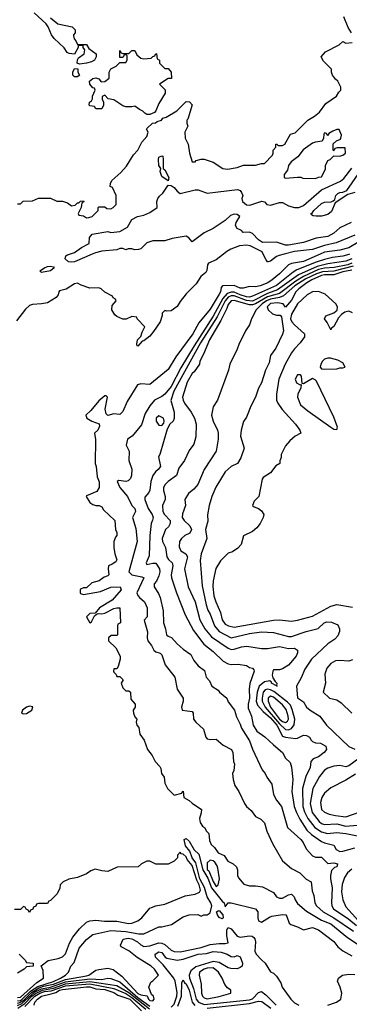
# Model space of a CAD drawing. Header units: inches. Extents: x 2348341 to 2479810, y 460419 to 613669.
# Tile 687 of 721: x 2451606 to 2453793, y 575016 to 581558. Entities that reach past the tile are written whole.
import ezdxf

# ---------------------------------------------------------------- set-up
doc = ezdxf.new("R2010")
doc.units = ezdxf.units.IN
doc.header["$MEASUREMENT"] = 0
doc.layers.add('C4557', color=7, linetype='Continuous')
doc.layers.add('C4558', color=7, linetype='Continuous')

msp = doc.modelspace()

# ---------------------------------------------------------------- linework, layer by layer
at = {"layer": 'C4557', "color": 2}
for points, elevation in [([(2452957.5, 580000), (2452910, 579962.6), (2452859.8, 579940.2), (2452853, 579930), (2452848.6, 579891.4), (2452841.3, 579878.7), (2452808, 579852), (2452776.5, 579803.5), (2452710, 579736), (2452670, 579686), (2452650, 579653.2), (2452610, 579624), (2452582, 579622), (2452570, 579626), (2452552, 579608), (2452552, 579592), (2452538.8, 579550), (2452494.4, 579485.6), (2452470, 579456), (2452430, 579425.2), (2452418, 579422), (2452390, 579389.3), (2452386, 579390), (2452382, 579402), (2452388.4, 579431.6), (2452410, 579454), (2452418, 579482), (2452436.4, 579516.4), (2452386, 579570), (2452382, 579582), (2452350, 579586), (2452311.6, 579568.4), (2452290, 579568), (2452250, 579586), (2452236.4, 579596.4), (2452218, 579630), (2452220.4, 579659.6), (2452246, 579690), (2452242, 579702), (2452226, 579710), (2452222, 579722), (2452170, 579748), (2452146, 579770), (2452130, 579775.3), (2452070, 579774), (2452013.6, 579793.6), (2451990, 579808), (2451970, 579802), (2451913.4, 579766.6), (2451870, 579755.3), (2451864.7, 579750), (2451861, 579730), (2451847.5, 579712.5), (2451790, 579677.2), (2451750, 579669), (2451690, 579665.2), (2451670, 579658), (2451645, 579635.1), (2451583.4, 579556.6)], 34), ([(2452087.6, 580000), (2451970, 579949.7), (2451950, 579946), (2451929.5, 579950), (2451906.3, 579970), (2451911.9, 579988.1), (2451923.5, 579996.5), (2451935.4, 580000)], 30), ([(2453600.4, 580000), (2453490, 579951.1), (2453410, 579937.6), (2453390.3, 579929.7), (2453330, 579869.5), (2453280.7, 579830), (2453253.4, 579810), (2453201, 579790), (2453170, 579783), (2453130, 579784.5), (2453090, 579774), (2453070, 579775.1), (2453030, 579791.6), (2452950.7, 579789.3), (2452942.5, 579777.5), (2452938.4, 579750), (2452930, 579733.2), (2452870, 579634), (2452795.5, 579544.5), (2452754, 579470), (2452641.7, 579318.3), (2452590, 579234), (2452470, 579134), (2452410, 579139.3), (2452388.3, 579131.7), (2452319, 579021), (2452290, 578955.3), (2452270, 578935.3), (2452230, 578939), (2452190, 578929), (2452179, 578939), (2452173.2, 578970), (2452188, 579050), (2452179, 579059), (2452170, 579059), (2452130, 579025.2), (2452078.4, 578961.6), (2452044.7, 578930), (2452051.3, 578910), (2452084.7, 578890), (2452132.3, 578872.3), (2452136.3, 578856.3), (2452124, 578830), (2452102.8, 578810), (2452107.9, 578767.9), (2452106, 578610), (2452113.4, 578590), (2452119.6, 578519.6), (2452132.7, 578487.3), (2452134, 578450), (2452116.8, 578423.2), (2452050, 578395.3), (2452046, 578390), (2452070, 578351), (2452090, 578337.3), (2452110, 578330.7), (2452134, 578330), (2452150, 578322), (2452161, 578301), (2452236, 578230), (2452242, 578170), (2452251.3, 578150), (2452251.3, 578130), (2452241, 578119), (2452231, 578090), (2452231.1, 578051.1), (2452238, 578010), (2452250.8, 577970), (2452243.6, 577956.4), (2452219.8, 577940.2), (2452194, 577930), (2452192, 577910), (2452198, 577870), (2452190, 577862), (2452166, 577854), (2452132, 577830), (2452084, 577816), (2452050, 577782), (2452030, 577782), (2452010, 577775.3), (2452006, 577770), (2452006, 577750), (2452010, 577744.7), (2452030, 577738.8), (2452141, 577759), (2452210, 577787.3), (2452272, 577790), (2452278, 577770), (2452219.3, 577700.7), (2452136.3, 577650), (2452105.4, 577614.6), (2452070, 577613.3), (2452048, 577590), (2452070, 577551), (2452083.1, 577556.9), (2452102, 577598), (2452113.6, 577606.4), (2452127.3, 577612.7), (2452150, 577610.7), (2452170, 577614.8), (2452230, 577646), (2452251.1, 577651.1), (2452271.3, 577650), (2452274, 577550), (2452258, 577542), (2452254, 577530), (2452254, 577470), (2452250, 577466), (2452212.7, 577467.3), (2452194, 577450), (2452194, 577430), (2452243.6, 577383.6), (2452272, 577330), (2452272, 577310), (2452259.6, 577260.4), (2452250, 577246), (2452230, 577246), (2452227.3, 577230), (2452230, 577222), (2452246.8, 577206.8), (2452250, 577194), (2452270, 577194), (2452291.6, 577171.6), (2452278, 577150), (2452290, 577118), (2452310, 577098), (2452330, 577098), (2452342, 577090), (2452343.6, 577043.6), (2452372, 577010), (2452372, 576990), (2452358, 576970), (2452360.7, 576950), (2452370, 576926), (2452382.8, 576910), (2452378.8, 576890), (2452382.8, 576870), (2452395.5, 576855.5), (2452402.4, 576810), (2452432, 576770), (2452453.7, 576710), (2452484.4, 576670), (2452503.8, 576630), (2452535.3, 576595.3), (2452542, 576582), (2452545.7, 576550), (2452564.4, 576524.4), (2452570, 576484.7), (2452586, 576450), (2452630, 576404.9), (2452682, 576418), (2452686, 576430), (2452691.6, 576431.6), (2452694, 576390), (2452730.8, 576370.8), (2452750, 576351.3), (2452811.3, 576310), (2452810.9, 576289.1), (2452798, 576250), (2452803.6, 576223.6), (2452819.6, 576199.6), (2452832, 576190), (2452845.4, 576165.4), (2452862, 576150), (2452865.4, 576105.4), (2452876.9, 576076.9), (2452898.8, 576058.8), (2452923.5, 576023.5), (2452963.6, 576003.6), (2452987.3, 575967.3), (2453022, 575950), (2453044.7, 575930), (2453051, 575910), (2453051.1, 575871.1), (2453056.9, 575856.9), (2453094.4, 575814.4), (2453130, 575802.8), (2453170, 575804), (2453216.8, 575796.8), (2453290, 575758), (2453311.3, 575730), (2453330, 575720.7), (2453350, 575720.5), (2453390, 575744.4), (2453410, 575747.7), (2453427.7, 575730), (2453433.4, 575710), (2453450, 575686.8), (2453510, 575634.9), (2453610, 575574.9), (2453670.5, 575550), (2453780.5, 575460.5), (2453853, 575413)], 38), ([(2453795.5, 580000), (2453790, 579997.2), (2453750, 579986.8), (2453681.3, 579978.7), (2453630, 579965), (2453572.8, 579947.2), (2453445.1, 579894.9), (2453420.1, 579879.9), (2453310, 579791.9), (2453150, 579720.3), (2453130, 579715.1), (2453110, 579717.3), (2453070, 579728.7), (2453030, 579746.8), (2453010, 579748.1), (2452982, 579738), (2452953.9, 579706.1), (2452890, 579587.4), (2452762.6, 579390), (2452675.7, 579244.3), (2452610, 579120.5), (2452570, 579069.6), (2452550, 579054.5), (2452501, 579030), (2452468.5, 578991.5), (2452438, 578942), (2452413.2, 578866.8), (2452352, 578790), (2452322, 578770), (2452311.3, 578730), (2452331.3, 578690), (2452331, 578630), (2452350.6, 578570.6), (2452348.2, 578530), (2452340.5, 578510), (2452326, 578494), (2452309.4, 578489.4), (2452262.8, 578497.2), (2452252, 578490), (2452270.7, 578450), (2452320.5, 578390), (2452350.8, 578330), (2452370.6, 578310), (2452374, 578290), (2452354.8, 578250), (2452376.7, 578176.7), (2452384.9, 578090), (2452330.6, 577890), (2452348.8, 577868.8), (2452416.7, 577856.7), (2452430.6, 577850), (2452384, 577750), (2452390, 577732), (2452399.8, 577719.8), (2452434, 577690), (2452450.6, 577650), (2452450.8, 577590), (2452432, 577568), (2452454.8, 577490), (2452451, 577450), (2452456, 577430), (2452479.8, 577399.8), (2452496, 577370), (2452510, 577358.8), (2452538, 577350), (2452550, 577338), (2452570.7, 577270.7), (2452636, 577190), (2452650.9, 577110.9), (2452691, 577050), (2452690.8, 577030), (2452678.8, 576990), (2452684.7, 576970), (2452750, 576961), (2452757.3, 576950), (2452758.8, 576910), (2452774.8, 576890), (2452824.9, 576844.9), (2452840.7, 576790), (2452850, 576778.8), (2452870, 576774.8), (2452910, 576778), (2452956.9, 576736.9), (2453011.3, 576710), (2453021, 576690), (2453024.7, 576630), (2453030.8, 576610.8), (2453026, 576570), (2453018.8, 576550), (2453022.8, 576510), (2453034, 576470), (2453060.7, 576430), (2453097.3, 576350), (2453110, 576331), (2453142.8, 576302.8), (2453170, 576264.7), (2453205.4, 576245.4), (2453230, 576222), (2453246.8, 576166.8), (2453283.6, 576083.6), (2453351, 575970), (2453410, 575918.8), (2453464.7, 575890), (2453507.5, 575847.5), (2453541, 575830), (2453546.8, 575770), (2453559.1, 575739.1), (2453564.9, 575690), (2453576.4, 575670), (2453620.5, 575630), (2453690.9, 575590.9), (2453822.2, 575502.2)], 42), ([(2453361.2, 580000), (2453328.1, 579991.9), (2453310, 579985.2), (2453270, 579953.2), (2453254, 579950), (2453250, 579949.5), (2453241.7, 579961.7), (2453222.5, 580000)], 34), ([(2453810, 579968.2), (2453770, 579953.3), (2453650, 579936.5), (2453581, 579919), (2453456.4, 579863.6), (2453317.9, 579762.1), (2453250, 579739), (2453150, 579688.7), (2453110, 579691.6), (2453030, 579722.2), (2453010, 579723.4), (2452990, 579714.1), (2452970, 579689.8), (2452915.8, 579584.2), (2452806.4, 579410), (2452628.5, 579090), (2452608.8, 579028.8), (2452630.7, 578950), (2452630.9, 578909.1), (2452624.7, 578890), (2452602, 578870), (2452583.6, 578836.4), (2452536, 578670), (2452527.3, 578652.7), (2452539.1, 578590), (2452525.5, 578570), (2452505.9, 578554.1), (2452490, 578529.3), (2452476, 578490), (2452468.4, 578431.6), (2452462.5, 578417.5), (2452435.3, 578384.7), (2452436.3, 578370), (2452458.4, 578310), (2452483.8, 578270), (2452490.5, 578250), (2452488, 578232), (2452477.3, 578210), (2452468.3, 578131.7), (2452464.9, 577995.1), (2452444, 577950), (2452450, 577938), (2452490, 577946.8), (2452510, 577946), (2452533, 577910), (2452534.9, 577890), (2452530, 577862), (2452513.5, 577826.5), (2452499.1, 577810), (2452497.3, 577790), (2452526.2, 577746.2), (2452538.5, 577718.5), (2452558, 577630), (2452559.1, 577550), (2452573.4, 577510), (2452581, 577470), (2452590, 577461), (2452613.7, 577453.7), (2452651, 577410), (2452690, 577376), (2452740.7, 577340.7), (2452760.5, 577300.5), (2452790, 577264.7), (2452833.2, 577233.2), (2452844, 577190), (2452864.5, 577164.5), (2452881, 577130), (2452922.8, 577102.8), (2452932, 577090), (2452981, 577050), (2452990, 577024.7), (2453030.5, 576970.5), (2453045.8, 576925.8), (2453070, 576878), (2453077.1, 576850), (2453130, 576766), (2453150.4, 576710.4), (2453214.8, 576574.8), (2453236, 576550), (2453245.2, 576525.2), (2453279.1, 576479.1), (2453290.8, 576410), (2453310, 576371.3), (2453344, 576330), (2453384, 576190), (2453470.7, 576110), (2453486.8, 576090), (2453506.8, 576050), (2453550, 576002.8), (2453570, 575994), (2453610, 575993.4), (2453650, 575951), (2453690, 575956.3), (2453716, 575950), (2453711, 575930), (2453695.5, 575924.5), (2453675.2, 575904.8), (2453668.5, 575871.5), (2453668.4, 575850), (2453680.5, 575790), (2453674.8, 575690), (2453677.3, 575670), (2453688, 575650), (2453790, 575580.9), (2453840.7, 575540.7)], 46), ([(2453810, 579939.3), (2453783, 579930), (2453692.4, 579912.4), (2453630, 579907.7), (2453590, 579898.8), (2453488.7, 579851.3), (2453438.6, 579821.4), (2453330, 579738.4), (2453250, 579716), (2453170, 579670.5), (2453150, 579663.9), (2453130, 579663.7), (2453030, 579692.5), (2453010, 579690.8), (2452990, 579665.2), (2452980.9, 579639.1), (2452940, 579560), (2452866, 579430), (2452825.2, 579334.8), (2452801, 579290), (2452798, 579270), (2452762.8, 579217.2), (2452750, 579208), (2452718, 579150), (2452687.3, 579050), (2452690.7, 579030), (2452700.5, 579010), (2452743, 578950), (2452764.9, 578910), (2452777.3, 578870), (2452773.7, 578786.3), (2452761.4, 578738.6), (2452730, 578695.3), (2452698.8, 578630), (2452662.5, 578577.5), (2452646, 578530), (2452591, 578490), (2452570.5, 578469.5), (2452560.7, 578450), (2452559.1, 578430), (2452570.5, 578390), (2452570.6, 578370), (2452554, 578330), (2452555.5, 578290), (2452566, 578270), (2452603.7, 578230), (2452603.7, 578210), (2452592.3, 578187.7), (2452572.7, 578170), (2452550.7, 578110), (2452554, 578090), (2452572.7, 578050), (2452582.4, 577990), (2452592.2, 577972.2), (2452617.3, 577950), (2452620.5, 577940.5), (2452623, 577930), (2452610.4, 577870), (2452612.7, 577850), (2452645.5, 577750), (2452703.4, 577603.4), (2452758.8, 577498.8), (2452828.5, 577408.5), (2452890, 577360.7), (2452956.7, 577296.7), (2452990, 577277.3), (2453010, 577274), (2453056.8, 577276.8), (2453110, 577266), (2453130, 577254.8), (2453152, 577250), (2453158.8, 577238.8), (2453161, 577230), (2453132.7, 577147.3), (2453128.2, 577110), (2453130.3, 577050), (2453121.1, 577010), (2453122.8, 576982.7), (2453143.8, 576930), (2453156.4, 576870), (2453180.7, 576830), (2453233.7, 576793.7), (2453290, 576739.1), (2453350.7, 576690), (2453370.5, 576650.5), (2453402, 576622), (2453410.7, 576590.7), (2453419.1, 576510), (2453412.7, 576430), (2453428.4, 576330), (2453442, 576290), (2453465.1, 576245.1), (2453512.4, 576172.4), (2453543.4, 576143.4), (2453610, 576097.6), (2453630, 576088.5), (2453690, 576074), (2453705.3, 576045.3), (2453730, 576030.5), (2453750, 576032.4), (2453830, 576056.1)], 50), ([(2453819.3, 579920.7), (2453690, 579886.9), (2453616.4, 579883.6), (2453575.3, 579870), (2453505, 579835), (2453431.4, 579790), (2453357.7, 579722.3), (2453330, 579711.2), (2453270, 579700.5), (2453243.9, 579690), (2453216.2, 579670), (2453175.5, 579630), (2453144.7, 579570), (2453131.3, 579530), (2453104.7, 579490), (2453059.8, 579400.2), (2453050, 579368), (2453001, 579270), (2452991, 579230), (2452918, 579030), (2452890, 578986), (2452878.8, 578930), (2452890.7, 578890), (2452918.8, 578830), (2452922.8, 578810), (2452922.8, 578770), (2452910.8, 578690), (2452830.6, 578569.4), (2452787.3, 578470), (2452761.1, 578438.9), (2452726, 578410), (2452702.8, 578370), (2452706.8, 578330), (2452685.2, 578274.8), (2452684.9, 578250), (2452698, 578230), (2452735.5, 578195.5), (2452745.7, 578170), (2452734.8, 578145.2), (2452701, 578130), (2452678.8, 578110), (2452667.3, 578090), (2452664.5, 578055.5), (2452674.8, 578030), (2452708, 578008), (2452719.1, 577990), (2452700.5, 577910), (2452723.8, 577790), (2452770.4, 577690), (2452801.6, 577570), (2452834.4, 577510), (2452878, 577458), (2452990, 577382.4), (2453010, 577374.4), (2453030, 577375.8), (2453078, 577390), (2453114.4, 577394.4), (2453210, 577379.1), (2453250, 577379.3), (2453330, 577392.2), (2453390, 577380.3), (2453430, 577381.3), (2453450.7, 577370), (2453450.4, 577350.4), (2453440.9, 577330), (2453390.2, 577269.8), (2453350, 577244.2), (2453330, 577238.7), (2453290, 577237.2), (2453284.9, 577230), (2453282, 577202), (2453285.4, 577185.4), (2453300.4, 577160.4), (2453313, 577150), (2453311.2, 577131.5)], 54), ([(2453810, 579892.9), (2453750, 579883.2), (2453690, 579862), (2453630, 579862.3), (2453610, 579858.1), (2453545.7, 579830), (2453512.2, 579810), (2453457.6, 579770), (2453439.5, 579750), (2453410, 579695.1), (2453370, 579648.7), (2453354, 579670), (2453316.5, 579676.5), (2453270, 579671.5), (2453247.4, 579650), (2453254, 579630), (2453283.2, 579603.2), (2453310, 579594), (2453334, 579594), (2453342.8, 579582.8), (2453356, 579490), (2453351.1, 579468.9), (2453305.4, 579374.6), (2453270, 579326), (2453262, 579278), (2453238, 579230), (2453210, 579146), (2453190.9, 579109.1), (2453170.8, 579050), (2453138.8, 578990), (2453110, 578918), (2453090.9, 578889.1), (2453074.8, 578830), (2453071, 578790), (2453096, 578710), (2453073.7, 578646.3), (2453052, 578610), (2453010, 578588.7), (2452970, 578553.2), (2452907.1, 578452.9), (2452880.5, 578390), (2452862.8, 578330), (2452851.1, 578268.9), (2452854.4, 578225.6), (2452838, 578170), (2452846.8, 578110), (2452810.4, 578010), (2452804.1, 577964.1), (2452816.7, 577796.7), (2452843.7, 577670), (2452854.4, 577634.4), (2452868.8, 577608.8), (2452899.5, 577530), (2452930, 577492.4), (2453010, 577450.4), (2453130, 577478.7), (2453210.3, 577490.3), (2453290, 577485.5), (2453390, 577459.3), (2453410, 577459.3), (2453507.9, 577492.1), (2453587.8, 577512.2), (2453626.6, 577550), (2453643.5, 577556.5), (2453675.3, 577555.2), (2453717.5, 577537.5), (2453727.8, 577510), (2453727.7, 577492.3), (2453716.5, 577463.5), (2453697.2, 577442.8), (2453650.8, 577410), (2453542.8, 577310), (2453497.7, 577242.3), (2453474.4, 577185.6), (2453442.4, 577130), (2453450, 577052), (2453490, 577026), (2453510.5, 576990), (2453533, 576970), (2453598, 576930), (2453642.8, 576870), (2453790, 576728), (2453830, 576711.3)], 58), ([(2453815.3, 579610), (2453790, 579620.9), (2453764.4, 579615.6), (2453740.9, 579599.1), (2453722.8, 579577.2), (2453690, 579519), (2453673.7, 579506.3), (2453670, 579498), (2453646.3, 579546.3), (2453628.9, 579571.1), (2453638, 579590), (2453690, 579610.8), (2453712.3, 579627.7), (2453716, 579650), (2453705.2, 579670), (2453633.1, 579733.1), (2453590, 579752.3), (2453550, 579749.3), (2453514.8, 579730), (2453450, 579669.5), (2453410, 579601.2), (2453404.2, 579570), (2453413, 579550), (2453430, 579530.6), (2453496, 579470), (2453496, 579450), (2453467.3, 579410), (2453428.9, 579371.1), (2453410, 579345.2), (2453368.4, 579270), (2453326, 579170), (2453310.5, 579070), (2453310.6, 579030.6), (2453318.8, 579010), (2453348.7, 578968.7), (2453436, 578870), (2453464.7, 578830), (2453471.3, 578810), (2453434, 578790), (2453399.6, 578760.4), (2453370, 578726), (2453342, 578670), (2453342, 578650), (2453332.7, 578627.3), (2453332, 578610), (2453305.4, 578594.6), (2453270, 578548), (2453222.8, 578517.2), (2453215.3, 578504.7), (2453193.4, 578390), (2453162, 578358), (2453152, 578330), (2453161, 578321), (2453190, 578311), (2453210, 578294.8), (2453226, 578270), (2453221, 578250), (2453201, 578210), (2453178.8, 578181.2), (2453150, 578157.2), (2453090.8, 578129.2), (2453076, 578070), (2453054.4, 578045.6), (2453018, 578022), (2452990, 578014), (2452938, 577962), (2452907.9, 577912.1), (2452890.5, 577829.5), (2452888.3, 577791.7), (2452894.4, 577730), (2452906.4, 577690), (2452938.6, 577618.6), (2452950.4, 577570), (2452970, 577541.6), (2452991.3, 577530), (2453030, 577522.4), (2453290, 577568.7), (2453330.5, 577570.5), (2453410, 577562), (2453450, 577568), (2453550, 577595.5), (2453670, 577660.5), (2453710, 577672), (2453813.7, 577653.7)], 62), ([(2453815.3, 577304.7), (2453790, 577295.3), (2453730, 577300.9), (2453702.8, 577297.2), (2453670, 577279.3), (2453644, 577250), (2453630.8, 577210), (2453634.8, 577150), (2453621, 577090), (2453662, 577050), (2453710, 577038), (2453739.8, 577019.8), (2453810, 576951)], 62), ([(2453311.2, 577131.5), (2453277.2, 577150), (2453276.5, 577156.5), (2453265.2, 577165.2), (2453230, 577158.9), (2453196, 577130), (2453181.3, 577090), (2453175.8, 577030), (2453184.2, 577004.2), (2453221.8, 576961.8), (2453270, 576919.3), (2453311.6, 576870), (2453350, 576798.4), (2453370, 576790.3), (2453437.2, 576782.8), (2453450, 576784.7), (2453490, 576804.7), (2453510, 576801), (2453530, 576791), (2453541, 576770), (2453550, 576762.8), (2453570, 576754), (2453602, 576750), (2453638, 576730), (2453642, 576710), (2453626, 576690), (2453590, 576660.9), (2453552.7, 576647.3), (2453537.3, 576630), (2453532.7, 576590), (2453506, 576530), (2453482.6, 576450), (2453485.3, 576330), (2453495.8, 576295.8), (2453518.3, 576250), (2453565.7, 576190), (2453610, 576161.7), (2453649.6, 576150.4), (2453710, 576156.4), (2453770.2, 576150.2), (2453870, 576130.4)], 54), ([(2453856, 576650), (2453790, 576601.2), (2453770, 576594), (2453730, 576602), (2453690, 576599), (2453650, 576585.2), (2453628.5, 576571.5), (2453595.5, 576530), (2453552.2, 576450), (2453533.4, 576350), (2453547.6, 576290), (2453594, 576230), (2453610, 576217.4), (2453630, 576210.3), (2453710, 576216.1), (2453770, 576198.6), (2453845.5, 576205.5)], 58), ([(2453835.4, 576544.6), (2453770, 576504.5), (2453670, 576453.2), (2453630, 576419), (2453610.7, 576390), (2453603.4, 576356.6), (2453610, 576311.3), (2453630, 576293.4), (2453659.9, 576279.9), (2453702, 576270), (2453770, 576262), (2453909.4, 576310.6)], 62), ([(2451590, 575039.5), (2451610, 575042.1), (2451622.5, 575050), (2451676.5, 575103.5), (2451724.8, 575135.2), (2451830, 575166.5), (2451875.6, 575190), (2451909.3, 575210), (2451929.2, 575230), (2451946, 575270), (2451967, 575293), (2452001.2, 575390), (2452050, 575446), (2452090, 575478.8), (2452210, 575506), (2452310, 575499.1), (2452396.6, 575483.4), (2452430, 575484), (2452529.4, 575530.6), (2452549, 575531), (2452614, 575546), (2452690, 575598), (2452730, 575611.3), (2452788.4, 575611.6), (2452810, 575602), (2452828.9, 575611.1), (2452850, 575611.3), (2452870, 575624.7), (2452880.4, 575670), (2452874.6, 575690), (2452850.6, 575730), (2452832.8, 575792.8), (2452801.7, 575850), (2452775.5, 575955.6), (2452749.9, 575989.9), (2452734.5, 576034.5), (2452705.7, 576070), (2452698, 576110), (2452710, 576117), (2452730, 576100.4), (2452762.9, 576042.9), (2452794.2, 576014.2), (2452821.8, 575910), (2452855.1, 575855.1), (2452878.6, 575790), (2452950, 575700.4), (2452963, 575690), (2452970, 575664.7), (2452988.7, 575690), (2453010, 575690.7), (2453170, 575650.7), (2453186, 575630), (2453186, 575590), (2453190.9, 575570.9), (2453210, 575560.7), (2453264.2, 575595.8), (2453279.1, 575600.9), (2453350, 575612.4), (2453372, 575610), (2453379.8, 575599.8), (2453394, 575554), (2453405.2, 575545.2), (2453450, 575531), (2453490, 575510.8), (2453550, 575526.8), (2453590, 575510.4), (2453690, 575434), (2453717.5, 575397.5), (2453750.4, 575370.4), (2453810, 575339.1)], 34), ([(2451590, 575061.4), (2451610, 575062.6), (2451718.7, 575161.3), (2451764, 575190), (2451760.4, 575240.4), (2451747.3, 575272.7), (2451793.6, 575306.4), (2451860.2, 575319.8), (2451890, 575330.7), (2451910, 575350.8), (2451937.1, 575422.9), (2451958.9, 575461.1), (2452002.5, 575517.5), (2452050, 575562.4), (2452070, 575570.4), (2452110, 575574), (2452167.5, 575567.5), (2452250, 575569), (2452327.7, 575552.3), (2452350, 575554.4), (2452389.7, 575570.3), (2452416, 575590), (2452470, 575654.8), (2452480.1, 575659.9), (2452510, 575670.7), (2452570, 575680.5), (2452704.2, 575735.8), (2452770, 575748), (2452798.3, 575761.7), (2452805.1, 575774.9), (2452797.5, 575810), (2452780.9, 575840.9), (2452750, 575938.7), (2452717.5, 575977.5), (2452710, 575996), (2452690, 576014), (2452676.4, 576016.4), (2452670, 576026), (2452652.7, 576007.3), (2452652, 575990), (2452630, 575968), (2452590, 575948), (2452510, 575948), (2452470, 575966), (2452450, 575966), (2452414, 575950), (2452391.1, 575928.9), (2452252.7, 575927.3), (2452190, 575898), (2452150, 575902), (2452106.4, 575913.6), (2452076.9, 575903.1), (2452050, 575882), (2451990, 575858), (2451932.7, 575847.3), (2451894, 575830), (2451874, 575810), (2451871.6, 575788.4), (2451854, 575750), (2451810, 575706), (2451798, 575702), (2451790, 575686), (2451730, 575686), (2451718, 575682), (2451712.7, 575667.3), (2451698, 575662), (2451692.7, 575647.3), (2451678, 575642), (2451670, 575626), (2451662, 575642), (2451647.3, 575647.3), (2451642, 575662), (2451630, 575666), (2451610, 575646), (2451570, 575646)], 38), ([(2453810, 575913.6), (2453781.6, 575890), (2453762.3, 575857.7), (2453747.2, 575812.8), (2453742.5, 575762.5), (2453750.3, 575710), (2453770, 575663.8), (2453853.6, 575570)], 50), ([(2451590, 575023.4), (2451607, 575027), (2451630, 575041.1), (2451684.7, 575095.3), (2451735, 575125), (2451764.5, 575135.5), (2451830, 575148.8), (2451910, 575180.1), (2452050, 575204.8), (2452063.6, 575210), (2452110, 575243.8), (2452130, 575248.2), (2452190, 575256), (2452226.7, 575246.7), (2452283.6, 575203.6), (2452390, 575087.1), (2452410, 575078), (2452452, 575072), (2452460.7, 575050), (2452470, 575042), (2452490, 575038), (2452499, 575050), (2452494, 575070), (2452480.2, 575080.2), (2452462, 575130), (2452476.4, 575163.6), (2452490, 575172), (2452526, 575210), (2452501.2, 575250), (2452477.2, 575270), (2452386, 575326), (2452330, 575371.8), (2452278, 575398), (2452274, 575410), (2452291.9, 575448.1), (2452324.8, 575455.2), (2452350.1, 575450.2), (2452388.2, 575430), (2452410, 575410.3), (2452430, 575399.6), (2452470, 575403.6), (2452530, 575424.6), (2452550, 575422.7), (2452570, 575413.1), (2452610, 575376.5), (2452630, 575367.2), (2452670, 575364.2), (2452810, 575393.4), (2452870, 575413.4), (2452930, 575420.9), (2452970, 575419.3), (2452990, 575424.7), (2452981.4, 575470), (2452980.5, 575510), (2452990, 575525.5), (2453010, 575517), (2453050, 575468.7), (2453070, 575461.7), (2453130, 575470.6), (2453147.7, 575467.7), (2453159.9, 575459.9), (2453166.8, 575450), (2453170.6, 575430), (2453166, 575370), (2453174.8, 575350), (2453210, 575310.8), (2453236, 575290), (2453270, 575231.3), (2453290, 575222.8), (2453310, 575202.8), (2453338, 575158), (2453347.7, 575130), (2453404.9, 575050), (2453430, 575026.8), (2453458, 575010)], 30), ([(2452610, 574997.6), (2452630, 575018), (2452648.9, 575070), (2452650, 575094), (2452637.3, 575170), (2452627.8, 575190), (2452558.7, 575278.7), (2452506, 575330), (2452505.2, 575350), (2452530, 575364.9), (2452550, 575360.7), (2452570.3, 575330.3), (2452581.8, 575321.8), (2452650, 575310.2), (2452690, 575314.9), (2452790, 575349.1), (2452846, 575354), (2452890, 575366.7), (2452942.5, 575362.5), (2452982.8, 575350), (2453010, 575334), (2453030, 575330.4), (2453050, 575340.7), (2453070, 575331.3), (2453084.9, 575290), (2453082, 575270), (2453070, 575259.5), (2453050, 575252), (2453006.8, 575253.2), (2452990, 575258.7), (2452930, 575294.2), (2452890, 575301.5), (2452775.2, 575264.8), (2452740.8, 575239.3), (2452730.2, 575210), (2452733.2, 575190), (2452760.3, 575120.3), (2452777.2, 575050), (2452792, 575030), (2452830, 575015.2), (2453130, 575046), (2453150, 575053.4), (2453190, 575093.4), (2453210, 575100.7), (2453239.5, 575079.5), (2453308.4, 575010)], 26), ([(2451602, 575350), (2451642, 575310), (2451650, 575294), (2451694, 575290), (2451694, 575270), (2451650, 575266), (2451634, 575250), (2451590, 575222)], 38), ([(2451590, 575007.2), (2451619.5, 575020.5), (2451704.1, 575095.9), (2451750, 575119.4), (2451810, 575130.1), (2451910, 575164.7), (2452070, 575184.5), (2452150, 575181.1), (2452190, 575190.4), (2452210, 575188), (2452270, 575165.8), (2452390, 575061.9), (2452470, 575003.8)], 26), ([(2451592.9, 574990), (2451639.4, 575020.6), (2451686.7, 575070), (2451710, 575087.2), (2451756.2, 575110), (2451830, 575123.4), (2451910, 575152), (2452070, 575166.8), (2452250, 575141.7), (2452330, 575094.5), (2452466.8, 574986.8)], 22), ([(2452655.4, 575004.6), (2452679.8, 575070), (2452682, 575158), (2452690, 575178), (2452699.5, 575159.5), (2452710, 575152.4), (2452730, 575110.5), (2452750.2, 575030), (2452768.9, 575008.9)], 22), ([(2453650, 575010.7), (2453709.4, 575030.6), (2453738, 575050), (2453744, 575090), (2453734, 575130), (2453715.3, 575170), (2453722, 575190), (2453749.5, 575210.5), (2453790, 575217.3), (2453830, 575214)], 30), ([(2451639.6, 575000.4), (2451706.2, 575070), (2451739.8, 575090), (2451770, 575100.5), (2451813.9, 575106.1), (2451910, 575137.9), (2452070, 575152.3), (2452230, 575121.2), (2452310, 575087.3), (2452350, 575061.6), (2452443.3, 574983.3)], 18), ([(2451702, 575010), (2451707, 575030), (2451722.9, 575050), (2451749.6, 575070), (2451814.8, 575085.2), (2451844.5, 575095.5), (2451868.6, 575110), (2451890, 575115.2), (2452050, 575132.6), (2452070, 575131.7), (2452110, 575118.3), (2452170, 575114.6), (2452230, 575094.3), (2452256.8, 575076.8), (2452335.5, 575050), (2452413.7, 574973.6)], 14), ([(2452850, 574990.7), (2453130, 575021.6), (2453190, 575037.7), (2453213.9, 575033.9), (2453272.8, 574990)], 22)]:
    msp.add_lwpolyline(points, dxfattribs=dict(at, elevation=elevation))
for points, elevation in [([(2451750, 579879), (2451739, 579890), (2451769.2, 579910), (2451790, 579917.6), (2451810, 579920.5), (2451830, 579914.8), (2451834, 579910), (2451810, 579889.6)], 30), ([(2453650, 579309.2), (2453630, 579302.7), (2453614.8, 579290), (2453604, 579270), (2453601, 579250), (2453610, 579238), (2453630, 579234.8), (2453710, 579238), (2453730, 579244.7), (2453750, 579244.7), (2453766, 579250), (2453750, 579278), (2453716.5, 579296.5), (2453669.1, 579309.1)], 66), ([(2453470, 579199), (2453450, 579199), (2453434, 579170), (2453444.1, 579144.1), (2453467.3, 579132.7), (2453474, 579134), (2453470.8, 579110.8), (2453452.4, 579070), (2453450.4, 579050), (2453470, 578998), (2453518.5, 578958.5), (2453670, 578851.3), (2453690, 578838), (2453710, 578834), (2453715.3, 578850), (2453690, 578918), (2453575.1, 579155.1), (2453566, 579166), (2453550, 579173.2), (2453490, 579139), (2453481.2, 579141.2), (2453477.2, 579190)], 66), ([(2452530, 578925.2), (2452511, 578910), (2452511, 578890), (2452530, 578864.7), (2452550, 578862), (2452562, 578878), (2452564, 578890), (2452559, 578910)], 46), ([(2453311.2, 577131.5), (2453311.1, 577131.1), (2453314, 577130)], 54), ([(2453250, 577110.8), (2453235, 577105), (2453222.8, 577090), (2453214.7, 577050), (2453215.9, 577030), (2453236.1, 576990), (2453330, 576880.5), (2453370, 576842.7), (2453390, 576839), (2453410, 576848.9), (2453427.9, 576872.1), (2453432.1, 576910), (2453415.1, 576975.1), (2453402.5, 577002.5), (2453383.6, 577023.6), (2453293.6, 577093.6), (2453270, 577106.3)], 58), ([(2453270, 577064.2), (2453255.8, 577050), (2453254.6, 577030), (2453270.3, 576990), (2453330, 576910.2), (2453350, 576895.2), (2453370, 576889.1), (2453382.8, 576897.2), (2453389.7, 576910.3), (2453388.7, 576930), (2453374.4, 576974.4), (2453350, 577005.3), (2453290, 577056)], 62), ([(2451670, 576996.2), (2451651.3, 576990), (2451624, 576970), (2451618, 576950), (2451630, 576944.9), (2451650, 576948.2), (2451685.2, 576970), (2451692, 576992)], 38), ([(2452870, 575974), (2452850, 575955.3), (2452850, 575911), (2452861.8, 575901.8), (2452890, 575833), (2452910, 575798), (2452923.7, 575810), (2452932.3, 575850), (2452921.2, 575921.2), (2452916.5, 575936.5), (2452900.2, 575960.2), (2452889.1, 575969.1)], 38), ([(2452950, 575584.7), (2452930, 575593.3), (2452918.5, 575610), (2452912, 575630), (2452922.8, 575637.2), (2452930, 575639), (2452953.8, 575610), (2452956.4, 575590)], 30), ([(2452890, 575258), (2452850, 575256), (2452830.8, 575250), (2452799.1, 575230), (2452796.3, 575210), (2452810.7, 575150), (2452812.7, 575090), (2452819.3, 575070), (2452830, 575059.3), (2452850, 575052.4), (2452930, 575068.5), (2453006, 575090), (2453008, 575110), (2452985.2, 575125.2), (2452966.6, 575146.6), (2452949.3, 575190), (2452925.2, 575230)], 30)]:
    msp.add_lwpolyline(points, close=True, dxfattribs=dict(at, elevation=elevation))
at = {"layer": 'C4558', "color": 2}
for points, elevation in [([(2451810, 581571), (2451858, 581530), (2451954, 581510), (2451974, 581490), (2451974, 581470), (2451962, 581458), (2451962, 581450), (2451966, 581430), (2451978, 581418), (2451990, 581394), (2452050, 581392), (2452065.4, 581365.4), (2452114, 581330), (2452114, 581310), (2452102, 581290), (2452082, 581278), (2452050, 581269.4), (2452002, 581262), (2451986, 581270), (2451988.4, 581291.6), (2451996.4, 581303.6), (2452034, 581330), (2452038, 581358), (2452026, 581374), (2452026, 581386), (2451994, 581386), (2451994, 581374), (2451970, 581328), (2451932.9, 581332.9), (2451920.9, 581340.9), (2451901.2, 581370), (2451833.8, 581433.8), (2451817.2, 581457.2), (2451795.3, 581510), (2451782, 581530), (2451702.5, 581602.5)], 34), ([(2453808.7, 581470), (2453786.6, 581506.6), (2453756.2, 581576.2)], 34), ([(2451590, 580334), (2451610, 580334), (2451628.4, 580351.6), (2451690, 580354), (2451730, 580372), (2451810, 580372), (2451852.7, 580352.7), (2451888.7, 580351.3), (2451922, 580342), (2451950, 580322), (2451974, 580326), (2451990, 580342), (2451998, 580342), (2452008.4, 580351.6), (2452030, 580354), (2452031.6, 580348.4), (2452018, 580342), (2452014, 580310), (2451994, 580270), (2451998, 580258), (2452030, 580254), (2452050, 580242), (2452063.6, 580243.6), (2452086, 580250), (2452126, 580290), (2452126, 580310), (2452130, 580314), (2452170, 580314), (2452183.6, 580303.6), (2452210, 580302), (2452226, 580310), (2452246, 580330), (2452246, 580390), (2452222, 580442), (2452206, 580450), (2452208, 580470), (2452218, 580490), (2452276.5, 580543.5), (2452314.6, 580585.4), (2452360.2, 580659.8), (2452390, 580692), (2452416.5, 580743.5), (2452450, 580782), (2452459, 580810), (2452448, 580830), (2452450, 580834), (2452486, 580870), (2452507.3, 580872.7), (2452518, 580882), (2452546, 580890), (2452556.4, 580903.6), (2452578, 580910), (2452648.4, 580951.6), (2452710, 581014), (2452732.7, 581012.7), (2452751.1, 580991.1), (2452722, 580898), (2452714, 580890), (2452714, 580870), (2452722, 580850), (2452702, 580810), (2452704.7, 580770), (2452724.7, 580730), (2452731.6, 580671.6), (2452750, 580614), (2452770, 580614), (2452778, 580622), (2452810, 580631.3), (2452830.9, 580630.9), (2452890.8, 580610.8), (2452954, 580570), (2452985.4, 580565.4), (2453050, 580576), (2453091.6, 580591.6), (2453170, 580592), (2453210, 580602), (2453230, 580602), (2453283.1, 580656.9), (2453288.7, 580670), (2453288.7, 580691.3), (2453306, 580710), (2453306, 580730), (2453311.6, 580731.6), (2453322, 580722), (2453350, 580722), (2453366, 580730), (2453403.1, 580796.9), (2453433.6, 580806.4), (2453518, 580890), (2453563.1, 580916.9), (2453596.5, 580943.5), (2453638, 581002), (2453708.7, 581050), (2453723.7, 581076.3), (2453738, 581090), (2453738, 581110), (2453718, 581150), (2453702, 581162), (2453682, 581190), (2453675.3, 581210), (2453675.3, 581230), (2453623.1, 581283.1), (2453606, 581310), (2453636.4, 581343.6), (2453726, 581390), (2453750, 581412), (2453770, 581402), (2453813.2, 581406.8)], 34), ([(2451935.4, 580000), (2451969, 580010), (2452014.8, 580045.2), (2452066, 580070), (2452068, 580110), (2452087.2, 580132.8), (2452190, 580150.8), (2452210, 580144.7), (2452270, 580151), (2452320.2, 580179.8), (2452350, 580230.8), (2452388, 580250), (2452430, 580258.8), (2452470, 580276), (2452518, 580310), (2452515.3, 580350), (2452522, 580370), (2452533.6, 580386.4), (2452555.5, 580404.5), (2452590, 580458), (2452610, 580456), (2452630, 580442.8), (2452650, 580418), (2452670, 580402), (2452770, 580427.3), (2452790, 580427.3), (2452850, 580404.7), (2453050.7, 580430.7), (2453070, 580422), (2453078, 580410), (2453086, 580390), (2453080.7, 580370), (2453083.8, 580350), (2453110, 580328.1), (2453133.5, 580326.5), (2453212, 580352), (2453230, 580346.8), (2453246.8, 580330), (2453270, 580324.9), (2453330, 580343.7), (2453350, 580343.8), (2453390, 580321.6), (2453430.4, 580310.4), (2453458, 580310), (2453490, 580324.4), (2453610, 580426.3), (2453735.8, 580484.2), (2453758.2, 580501.8), (2453810, 580570.5)], 30), ([(2453830.7, 580409.3), (2453784, 580396), (2453699.6, 580340.4), (2453675.6, 580284.4), (2453650, 580263.7), (2453610, 580251.8), (2453572.7, 580252.7), (2453554.6, 580254.6), (2453542, 580262), (2453538, 580270), (2453547, 580273), (2453558, 580290), (2453610, 580335.5), (2453630, 580344.4), (2453673.2, 580346.8), (2453686.3, 580353.7), (2453696.5, 580363.5), (2453704, 580390), (2453717.5, 580402.5), (2453729.6, 580410.4), (2453750, 580412.7), (2453776.6, 580423.4), (2453867, 580553)], 26), ([(2453806.8, 580210), (2453730, 580176), (2453690, 580139.5), (2453650, 580116.9), (2453574.4, 580105.6), (2453490, 580077.7), (2453390, 580059.1), (2453370, 580059.7), (2453310, 580078.9), (2453217.6, 580077.6), (2453190, 580095.1), (2453150, 580136.2), (2453130, 580146.6), (2453090, 580144), (2453077.5, 580157.5), (2453049, 580170), (2453037, 580190), (2453043, 580210), (2453067.8, 580250), (2453050, 580264), (2453030, 580266.6), (2453003.8, 580256.2), (2452970, 580224.2), (2452890, 580169.5), (2452830, 580142.7), (2452750, 580082), (2452729.2, 580109.2), (2452710, 580119), (2452616.8, 580103.2), (2452570, 580089.3), (2452490, 580089.2), (2452450, 580075.3), (2452410, 580035.3), (2452394, 580030), (2452370, 580028.7), (2452350, 580035.3), (2452324.7, 580035.3), (2452309, 580029), (2452290, 580038), (2452270, 580038), (2452250, 580028), (2452150, 580020.5), (2452109.3, 580009.3), (2452087.6, 580000)], 30), ([(2453830, 580125.6), (2453705.5, 580074.5), (2453630, 580057.3), (2453550, 580031.2), (2453430, 580016.9), (2453361.2, 580000)], 34), ([(2453921.3, 580118.7), (2453790, 580043.1), (2453730, 580027.6), (2453630, 580013.1), (2453600.4, 580000)], 38), ([(2453222.5, 580000), (2453215, 580015), (2453135.8, 580055.8), (2453110, 580059.3), (2453065.5, 580054.5), (2453006.7, 580033.3), (2452981.3, 580018.7), (2452957.5, 580000)], 34)]:
    msp.add_lwpolyline(points, dxfattribs=dict(at, elevation=elevation))
for points, elevation in [([(2452430, 581298), (2452478, 581302), (2452490, 581314), (2452502, 581318), (2452510, 581334), (2452514, 581330), (2452518, 581298), (2452534, 581290), (2452534, 581270), (2452570, 581234), (2452590, 581234), (2452612, 581210), (2452612.7, 581167.3), (2452590, 581168), (2452534, 581130), (2452571.6, 581091.6), (2452571.3, 581070), (2452530, 581002), (2452508.2, 580951.8), (2452499.8, 580940.2), (2452470, 580929), (2452450, 580928.7), (2452436, 580936), (2452422, 580950), (2452400.1, 580960.1), (2452370, 580984), (2452350, 580979), (2452310, 580979.3), (2452290, 580985.2), (2452230, 581026), (2452192.9, 581032.9), (2452170, 581055.3), (2452152.7, 581047.3), (2452152, 581030), (2452162, 581010), (2452162, 580990), (2452150, 580966), (2452110, 580966), (2452102, 580982), (2452070, 580986), (2452066, 580990), (2452068, 581010), (2452082, 581018), (2452088, 581032), (2452088.7, 581050), (2452106, 581090), (2452102, 581102), (2452090, 581106), (2452070, 581128.7), (2452068.7, 581150), (2452090, 581166), (2452110.6, 581170.6), (2452130, 581164.7), (2452146, 581146), (2452170, 581146.8), (2452199, 581170), (2452199, 581210), (2452210, 581232), (2452246, 581250), (2452270, 581274), (2452310, 581274), (2452318, 581290), (2452318, 581318), (2452310, 581326), (2452298, 581322), (2452290, 581306), (2452270, 581306), (2452270, 581354), (2452278, 581338), (2452290, 581334), (2452330, 581334), (2452350, 581354), (2452370, 581354), (2452383.5, 581323.5), (2452410, 581302)], 34), ([(2451970, 581178), (2451958, 581190), (2451958, 581210), (2451970, 581234), (2451991.3, 581231.3), (2451991.3, 581210), (2452002, 581190), (2451990, 581178)], 34), ([(2453710, 580828), (2453683.6, 580816.4), (2453658, 580802), (2453650, 580786), (2453642, 580802), (2453630, 580806), (2453623.6, 580796.4), (2453622, 580770), (2453614, 580750), (2453570, 580745.2), (2453550, 580737.2), (2453486.2, 580693.8), (2453452.5, 580647.5), (2453406.6, 580613.4), (2453390.8, 580590), (2453382.8, 580557.2), (2453362, 580530), (2453362, 580510), (2453370, 580506), (2453450, 580512), (2453471.1, 580511.1), (2453484.7, 580504.7), (2453570, 580502), (2453590, 580512), (2453610, 580514), (2453634.6, 580565.4), (2453635.3, 580590), (2453650, 580622), (2453666, 580630), (2453690, 580654), (2453730, 580652), (2453750, 580658), (2453768, 580670), (2453766, 580706), (2453712.7, 580707.3), (2453698, 580702), (2453690, 580686), (2453686, 580690), (2453687.3, 580732.7), (2453708, 580752), (2453735.3, 580764.7), (2453738, 580770), (2453742, 580790), (2453727.3, 580827.3)], 34), ([(2452590, 580488), (2452550, 580515.3), (2452537.2, 580550), (2452542, 580570), (2452528.2, 580588.2), (2452526.3, 580630), (2452530, 580644.7), (2452550, 580654), (2452554.8, 580650), (2452558.8, 580630), (2452558, 580570), (2452570, 580561), (2452594.8, 580510)], 30)]:
    msp.add_lwpolyline(points, close=True, dxfattribs=dict(at, elevation=elevation))

doc.saveas('drawing.dxf')
